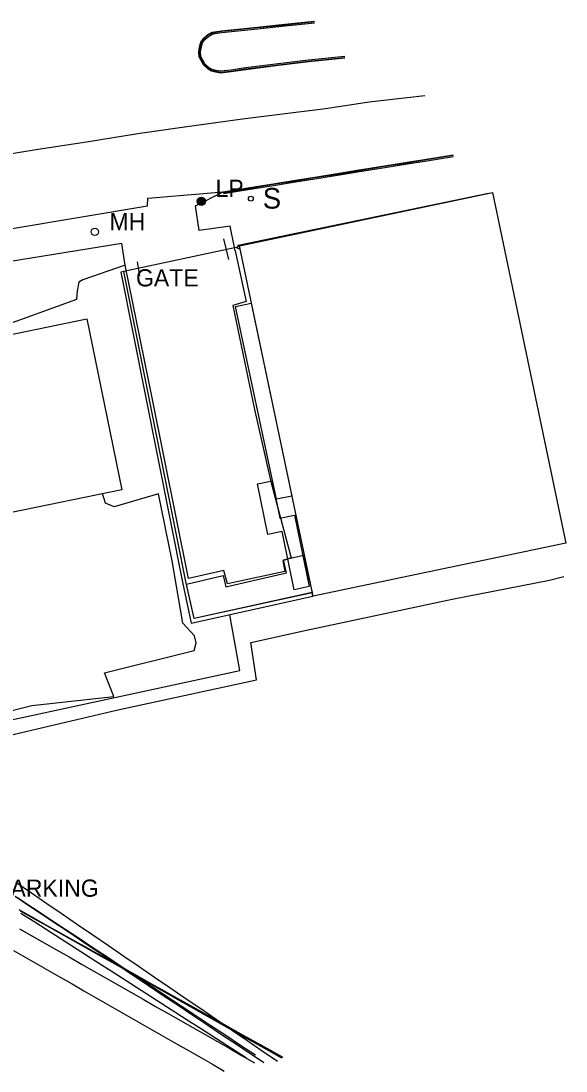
# Model space of a CAD drawing. Extents: x 368532 to 392481, y 10654822 to 10676899.
# Drawn here: x 383547 to 383705.4, y 10657004.2 to 10657309.3 of the extents above; entities that cross this region are included whole.
import ezdxf

# ---------------------------------------------------------------- set-up
doc = ezdxf.new("R2010")
doc.units = 0
for name, color, linetype in [('p_Catenary', 7, 'Continuous'), ('p_dtm sidewalk', 7, 'Continuous'), ('p_road - paved curb', 7, 'Continuous'), ('p_road general road feature', 7, 'Continuous'), ('p_road paint stripe', 7, 'Continuous'), ('p_structure building', 7, 'Continuous'), ('p_structure fence', 7, 'Continuous'), ('p_structure porch', 7, 'Continuous'), ('p_structure sign', 7, 'Continuous'), ('p_structure stairs', 7, 'Continuous'), ('p_structure wall', 7, 'Continuous'), ('p_utility general pole', 7, 'Continuous'), ('p_utility manhole', 7, 'Continuous')]:
    doc.layers.add(name, color=color, linetype=linetype)

msp = doc.modelspace()

# ---------------------------------------------------------------- linework, layer by layer
at = {"layer": 'p_Catenary'}
for points in [[(383545.56, 10657059.02), (383550.04, 10657055.96), (383554.51, 10657052.9), (383558.98, 10657049.84), (383563.46, 10657046.78), (383567.93, 10657043.72), (383572.4, 10657040.66), (383576.88, 10657037.6), (383581.35, 10657034.54), (383585.82, 10657031.48), (383590.3, 10657028.42), (383594.77, 10657025.36), (383599.24, 10657022.3), (383603.72, 10657019.24), (383608.19, 10657016.18), (383612.67, 10657013.12), (383617.14, 10657010.06), (383621.61, 10657007)], [(383545.29, 10657054.96), (383549.6, 10657052.08), (383553.91, 10657049.2), (383558.22, 10657046.32), (383562.53, 10657043.44), (383566.84, 10657040.56), (383571.14, 10657037.68), (383575.45, 10657034.8), (383579.76, 10657031.92), (383584.07, 10657029.04), (383588.38, 10657026.16), (383592.69, 10657023.28), (383597, 10657020.4), (383601.31, 10657017.52), (383605.62, 10657014.64), (383609.92, 10657011.76), (383617.56, 10657006.66)], [(383546.01, 10657054.57), (383550.33, 10657051.71), (383554.65, 10657048.86), (383558.98, 10657046), (383563.3, 10657043.14), (383567.62, 10657040.28), (383571.94, 10657037.43), (383576.26, 10657034.57), (383580.58, 10657031.71), (383584.9, 10657028.86), (383589.23, 10657026), (383593.55, 10657023.14), (383597.87, 10657020.28), (383602.19, 10657017.43), (383606.51, 10657014.57), (383610.83, 10657011.71), (383615.15, 10657008.85)], [(383546.35, 10657051.09), (383550.19, 10657048.94), (383554.03, 10657046.8), (383557.87, 10657044.65), (383561.71, 10657042.51), (383565.55, 10657040.37), (383569.39, 10657038.22), (383573.23, 10657036.08), (383577.07, 10657033.93), (383580.91, 10657031.79), (383584.75, 10657029.64), (383588.58, 10657027.5), (383592.42, 10657025.35), (383596.26, 10657023.21), (383600.1, 10657021.06), (383603.94, 10657018.92), (383607.78, 10657016.77), (383611.62, 10657014.63), (383615.46, 10657012.48), (383619.3, 10657010.34), (383623.14, 10657008.19)], [(383546.79, 10657050.69), (383550.59, 10657048.56), (383554.38, 10657046.43), (383558.18, 10657044.3), (383561.98, 10657042.16), (383565.78, 10657040.03), (383569.57, 10657037.9), (383573.37, 10657035.77), (383577.17, 10657033.63), (383580.96, 10657031.5), (383584.76, 10657029.37), (383588.56, 10657027.24), (383592.36, 10657025.1), (383596.15, 10657022.97), (383599.95, 10657020.84), (383603.75, 10657018.71), (383607.55, 10657016.58), (383611.34, 10657014.44), (383615.14, 10657012.31), (383618.94, 10657010.18), (383622.74, 10657008.05)], [(383612.55, 10657007.94), (383608.18, 10657010.75), (383603.8, 10657013.55), (383599.43, 10657016.35), (383595.05, 10657019.16), (383590.68, 10657021.96), (383586.31, 10657024.76), (383581.93, 10657027.57), (383577.56, 10657030.37), (383573.18, 10657033.17), (383568.81, 10657035.98), (383564.43, 10657038.78), (383560.06, 10657041.58), (383555.68, 10657044.39), (383551.31, 10657047.19), (383546.94, 10657049.99)], [(383546.59, 10657045.5), (383550.18, 10657043.45), (383553.78, 10657041.41), (383557.38, 10657039.36), (383560.97, 10657037.31), (383564.57, 10657035.26), (383568.17, 10657033.21), (383571.76, 10657031.16), (383575.36, 10657029.11), (383578.95, 10657027.07), (383582.55, 10657025.02), (383586.15, 10657022.97), (383589.74, 10657020.92), (383593.34, 10657018.87), (383596.94, 10657016.82), (383600.53, 10657014.77), (383604.13, 10657012.73), (383607.73, 10657010.68), (383611.32, 10657008.63), (383614.92, 10657006.58)], [(383544.83, 10657039.19), (383548.24, 10657037.25), (383551.64, 10657035.3), (383555.04, 10657033.36), (383558.44, 10657031.41), (383561.84, 10657029.47), (383565.24, 10657027.52), (383568.64, 10657025.58), (383572.04, 10657023.63), (383575.44, 10657021.69), (383578.84, 10657019.74), (383582.24, 10657017.8), (383585.64, 10657015.85), (383589.05, 10657013.91), (383592.45, 10657011.96), (383595.85, 10657010.02), (383599.25, 10657008.07), (383602.65, 10657006.13), (383606.05, 10657004.18)]]:
    msp.add_lwpolyline(points, dxfattribs=at)
at = {"layer": 'p_dtm sidewalk'}
for p, q in [((383610.11, 10657244.16), (383682.86, 10657259.3)), ((383609.09, 10657243.51), (383609.19, 10657243.53)), ((383609.19, 10657243.53), (383610.11, 10657243.71)), ((383610.11, 10657243.71), (383610.11, 10657244.16))]:
    msp.add_line(p, q, dxfattribs=at)
at = {"layer": 'p_road - paved curb'}
for p, q in [((383615.68, 10657307.56), (383621.87, 10657308.2)), ((383615.7, 10657307.41), (383621.89, 10657308.05)), ((383615.73, 10657307.06), (383621.92, 10657307.7)), ((383621.87, 10657308.2), (383632.25, 10657309.31)), ((383621.89, 10657308.05), (383632.27, 10657309.16)), ((383621.92, 10657307.7), (383632.3, 10657308.81)), ((383600.11, 10657304.29), (383601.36, 10657305.37)), ((383600.22, 10657304.19), (383601.45, 10657305.25)), ((383600.48, 10657303.95), (383601.64, 10657304.95)), ((383601.36, 10657305.37), (383602.6, 10657306.03)), ((383601.45, 10657305.25), (383602.65, 10657305.89)), ((383601.64, 10657304.95), (383602.76, 10657305.55)), ((383602.6, 10657306.03), (383605.33, 10657306.47)), ((383602.65, 10657305.89), (383605.35, 10657306.32)), ((383602.76, 10657305.55), (383605.4, 10657305.97)), ((383605.33, 10657306.47), (383615.68, 10657307.56)), ((383605.35, 10657306.32), (383615.7, 10657307.41)), ((383605.4, 10657305.97), (383615.73, 10657307.06)), ((383598.7, 10657300.29), (383598.85, 10657301.66)), ((383598.85, 10657301.66), (383599.29, 10657303.15)), ((383598.85, 10657300.29), (383599, 10657301.63)), ((383599, 10657301.63), (383599.43, 10657303.08)), ((383599.2, 10657300.28), (383599.34, 10657301.56)), ((383599.29, 10657303.15), (383600.11, 10657304.29)), ((383599.34, 10657301.56), (383599.75, 10657302.93)), ((383599.43, 10657303.08), (383600.22, 10657304.19)), ((383599.75, 10657302.93), (383600.48, 10657303.95)), ((383598.8, 10657298.85), (383598.7, 10657300.29)), ((383600.07, 10657296.6), (383598.8, 10657298.85)), ((383598.95, 10657298.89), (383598.85, 10657300.29)), ((383600.19, 10657296.69), (383598.95, 10657298.89)), ((383599.29, 10657299), (383599.2, 10657300.28)), ((383600.47, 10657296.91), (383599.29, 10657299)), ((383641.09, 10657298.97), (383630.57, 10657297.9)), ((383641.12, 10657298.62), (383630.61, 10657297.55)), ((383641.14, 10657298.47), (383630.63, 10657297.4)), ((383601.43, 10657295.34), (383600.07, 10657296.6)), ((383601.52, 10657295.46), (383600.19, 10657296.69)), ((383601.74, 10657295.74), (383600.47, 10657296.91)), ((383602.46, 10657294.86), (383601.52, 10657295.46)), ((383602.6, 10657295.19), (383601.74, 10657295.74)), ((383611.55, 10657295.56), (383608.05, 10657295.01)), ((383621.8, 10657296.85), (383611.55, 10657295.56)), ((383621.84, 10657296.5), (383611.6, 10657295.21)), ((383621.86, 10657296.35), (383611.62, 10657295.06)), ((383630.57, 10657297.9), (383621.8, 10657296.85)), ((383630.61, 10657297.55), (383621.84, 10657296.5)), ((383630.63, 10657297.4), (383621.86, 10657296.35)), ((383602.4, 10657294.72), (383601.43, 10657295.34)), ((383603.51, 10657294.45), (383602.4, 10657294.72)), ((383603.54, 10657294.6), (383602.46, 10657294.86)), ((383603.61, 10657294.94), (383602.6, 10657295.19)), ((383605.04, 10657294.19), (383603.51, 10657294.45)), ((383605.04, 10657294.34), (383603.54, 10657294.6)), ((383605.06, 10657294.69), (383603.61, 10657294.94)), ((383608.09, 10657294.66), (383605.04, 10657294.34)), ((383608.11, 10657294.51), (383605.04, 10657294.19)), ((383608.05, 10657295.01), (383605.06, 10657294.69)), ((383611.6, 10657295.21), (383608.09, 10657294.66)), ((383611.62, 10657295.06), (383608.11, 10657294.51)), ((383652.69, 10657267.24), (383659.27, 10657268.28)), ((383652.71, 10657267.09), (383659.29, 10657268.13)), ((383659.27, 10657268.28), (383664.86, 10657269.19)), ((383659.29, 10657268.13), (383664.88, 10657269.04)), ((383659.35, 10657267.79), (383664.94, 10657268.7)), ((383664.86, 10657269.19), (383672.59, 10657270.44)), ((383664.88, 10657269.04), (383672.61, 10657270.29)), ((383664.94, 10657268.7), (383672.67, 10657269.95)), ((383632.38, 10657263.95), (383638.93, 10657264.99)), ((383638.93, 10657264.99), (383644.69, 10657265.94)), ((383638.95, 10657264.84), (383644.71, 10657265.79)), ((383639.01, 10657264.5), (383644.77, 10657265.45)), ((383644.69, 10657265.94), (383652.69, 10657267.24)), ((383644.71, 10657265.79), (383652.71, 10657267.09)), ((383644.77, 10657265.45), (383652.77, 10657266.75)), ((383652.77, 10657266.75), (383659.35, 10657267.79)), ((383612.98, 10657260.79), (383620.31, 10657262.01)), ((383613, 10657260.64), (383620.33, 10657261.86)), ((383620.31, 10657262.01), (383626.75, 10657263.04)), ((383620.33, 10657261.86), (383626.77, 10657262.89)), ((383620.39, 10657261.52), (383626.83, 10657262.55)), ((383626.75, 10657263.04), (383632.38, 10657263.95)), ((383626.77, 10657262.89), (383632.4, 10657263.8)), ((383626.83, 10657262.55), (383632.46, 10657263.46)), ((383632.4, 10657263.8), (383638.95, 10657264.84)), ((383632.46, 10657263.46), (383639.01, 10657264.5)), ((383583.83, 10657257.87), (383605.76, 10657259.63)), ((383605.76, 10657259.63), (383612.98, 10657260.79)), ((383605.78, 10657259.49), (383613, 10657260.64)), ((383605.84, 10657259.14), (383613.06, 10657260.3)), ((383613.06, 10657260.3), (383620.39, 10657261.52)), ((383583.75, 10657255.64), (383583.83, 10657257.87)), ((383543.33, 10657248.83), (383583.75, 10657255.64))]:
    msp.add_line(p, q, dxfattribs=at)
at = {"layer": 'p_road general road feature'}
for p, q in [((383597.78, 10657255.57), (383605.76, 10657259.63)), ((383598.84, 10657248.39), (383597.78, 10657255.57)), ((383607.82, 10657249.66), (383598.84, 10657248.39)), ((383609.09, 10657243.51), (383607.82, 10657249.66)), ((383576.29, 10657244.62), (383543.34, 10657239.32)), ((383577.28, 10657238.4), (383576.29, 10657244.62)), ((383609.3, 10657242.48), (383609.09, 10657243.51)), ((383609.3, 10657242.48), (383612.48, 10657227.78)), ((383577.28, 10657238.4), (383564.97, 10657234.05)), ((383585.1, 10657199.77), (383577.28, 10657238.4)), ((383563.81, 10657233.46), (383563.31, 10657230.93)), ((383564.97, 10657234.05), (383563.81, 10657233.46)), ((383563.14, 10657228.39), (383535.75, 10657218.4)), ((383563.31, 10657230.93), (383563.14, 10657228.39)), ((383612.48, 10657227.78), (383608.61, 10657226.6)), ((383608.61, 10657226.6), (383614.86, 10657196.38)), ((383595.73, 10657147.32), (383585.1, 10657199.77)), ((383614.86, 10657196.38), (383619.53, 10657175.84)), ((383619.53, 10657175.84), (383621.42, 10657168.47)), ((383571.05, 10657170.73), (383570.68, 10657171.9)), ((383571.57, 10657169.18), (383571.05, 10657170.73)), ((383586.99, 10657171.92), (383574.11, 10657168.08)), ((383590.93, 10657152.48), (383586.99, 10657171.92)), ((383574.11, 10657168.08), (383571.57, 10657169.18)), ((383574.11, 10657168.08), (383574.11, 10657168.08)), ((383621.42, 10657168.47), (383625.52, 10657153.28)), ((383594.04, 10657134.32), (383590.93, 10657152.48)), ((383625.52, 10657153.28), (383623.13, 10657152.42)), ((383623.13, 10657152.42), (383623.69, 10657149.37)), ((383605.93, 10657149.61), (383595.73, 10657147.32)), ((383607.03, 10657145.73), (383605.93, 10657149.61)), ((383623.69, 10657149.37), (383607.03, 10657145.73)), ((383672.31, 10657141.25), (383700.63, 10657146.85)), ((383700.63, 10657146.85), (383704.8, 10657147.84)), ((383630, 10657132.28), (383672.31, 10657141.25)), ((383597.44, 10657130.66), (383594.04, 10657134.32)), ((383597.93, 10657128.61), (383597.44, 10657130.66)), ((383613.83, 10657128.66), (383630, 10657132.28)), ((383597.37, 10657126.4), (383597.93, 10657128.61)), ((383615.44, 10657117.86), (383613.83, 10657128.66)), ((383571.26, 10657119.84), (383597.37, 10657126.4)), ((383574.03, 10657113.05), (383571.26, 10657119.84)), ((383574.75, 10657109.03), (383615.44, 10657117.86)), ((383550.15, 10657110.38), (383574.03, 10657113.05)), ((383531.2, 10657105.56), (383550.15, 10657110.38)), ((383536.91, 10657100.15), (383574.75, 10657109.03))]:
    msp.add_line(p, q, dxfattribs=at)
at = {"layer": 'p_road paint stripe'}
for p, q in [((383648.23, 10657285.82), (383664.36, 10657287.62)), ((383621.48, 10657282.18), (383635.56, 10657283.93)), ((383635.56, 10657283.93), (383648.23, 10657285.82)), ((383594.51, 10657278.54), (383611.41, 10657280.88)), ((383611.41, 10657280.88), (383621.48, 10657282.18)), ((383580.94, 10657276.59), (383594.51, 10657278.54)), ((383551.99, 10657272.03), (383566.1, 10657274.2)), ((383566.1, 10657274.2), (383580.94, 10657276.59)), ((383531.79, 10657268.74), (383551.99, 10657272.03))]:
    msp.add_line(p, q, dxfattribs=at)
at = {"layer": 'p_structure building'}
for points in [[(383631.9, 10657142.12), (383610.5, 10657244), (383684.01, 10657259.44), (383705.41, 10657157.55)], [(383544.27, 10657166.52), (383534.15, 10657216.22), (383566.18, 10657222.75), (383576.31, 10657173.05)]]:
    msp.add_lwpolyline(points, close=True, dxfattribs=at)
at = {"layer": 'p_structure fence'}
for p, q in [((383607.39, 10657240.05), (383605.96, 10657246.03)), ((383609.51, 10657243.49), (383576.95, 10657236.51)), ((383610.73, 10657242.88), (383609.51, 10657243.49)), ((383581.52, 10657235.26), (383580.89, 10657239.32)), ((383610.61, 10657120.53), (383607.74, 10657136.79)), ((383495.02, 10657095.69), (383610.61, 10657120.53))]:
    msp.add_line(p, q, dxfattribs=at)
at = {"layer": 'p_structure porch'}
for p, q in [((383609.39, 10657226.33), (383613.89, 10657227.29)), ((383621.26, 10657170.31), (383609.39, 10657226.33)), ((383613.89, 10657227.29), (383625.76, 10657171.27)), ((383625.76, 10657171.27), (383621.26, 10657170.31)), ((383623.27, 10657152.74), (383629.16, 10657154.11)), ((383624.15, 10657148.99), (383623.27, 10657152.74)), ((383629.16, 10657154.11), (383631.6, 10657143.23)), ((383606.52, 10657144.88), (383624.15, 10657148.99)), ((383595.13, 10657145.66), (383605.76, 10657148.14)), ((383605.76, 10657148.14), (383606.52, 10657144.88)), ((383597.33, 10657135.67), (383595.13, 10657145.66)), ((383631.6, 10657143.23), (383597.33, 10657135.67))]:
    msp.add_line(p, q, dxfattribs=at)
at = {"layer": 'p_structure sign'}
msp.add_circle((383613.81, 10657257.69), 0.713, dxfattribs=at)
at = {"layer": 'p_structure stairs'}
for p, q in [((383615.71, 10657174.77), (383619.97, 10657175.65)), ((383618.76, 10657160.06), (383615.71, 10657174.77)), ((383619.97, 10657175.65), (383622.22, 10657164.79)), ((383622.22, 10657164.79), (383626.48, 10657165.67)), ((383626.48, 10657165.67), (383630.78, 10657144.93)), ((383622.88, 10657160.92), (383618.76, 10657160.06)), ((383626.39, 10657144.02), (383622.88, 10657160.92)), ((383630.78, 10657144.93), (383626.39, 10657144.02))]:
    msp.add_line(p, q, dxfattribs=at)
at = {"layer": 'p_structure wall'}
for p, q in [((383576.95, 10657236.51), (383575.99, 10657236.32)), ((383575.99, 10657236.32), (383593.95, 10657146.2)), ((383594.91, 10657146.39), (383576.95, 10657236.51)), ((383593.94, 10657146.26), (383596.5, 10657134.31)), ((383597.3, 10657135.64), (383594.9, 10657146.43)), ((383631.64, 10657143.14), (383597.3, 10657135.64)), ((383631.87, 10657142.12), (383631.64, 10657143.14)), ((383596.5, 10657134.31), (383631.87, 10657142.12))]:
    msp.add_line(p, q, dxfattribs=at)
at = {"layer": 'p_utility general pole'}
for radius in [1.19, 0.901, 0.608, 0.337, 0.12]:
    msp.add_circle((383599.44, 10657256.89), radius, dxfattribs=at)
at = {"layer": 'p_utility manhole'}
msp.add_circle((383568.46, 10657248.04), 1.05, dxfattribs=at)

# ---------------------------------------------------------------- texts
at = {"layer": 'p_road general road feature'}
msp.add_text(' PAVED PARKING', height=5, dxfattribs=at).set_placement((383513.12, 10657054.82))
at = {"layer": 'p_structure fence'}
msp.add_text(' GATE', height=5, dxfattribs=at).set_placement((383578.58, 10657232.17))
at = {"layer": 'p_structure sign'}
msp.add_text('S', height=6, dxfattribs=at).set_placement((383617.27, 10657254.79))
at = {"layer": 'p_utility general pole'}
msp.add_text('LP', height=5, dxfattribs=at).set_placement((383603.56, 10657258.19))
at = {"layer": 'p_utility manhole'}
msp.add_text('MH', height=5, dxfattribs=at).set_placement((383572.73, 10657248.5))

doc.saveas('drawing.dxf')
